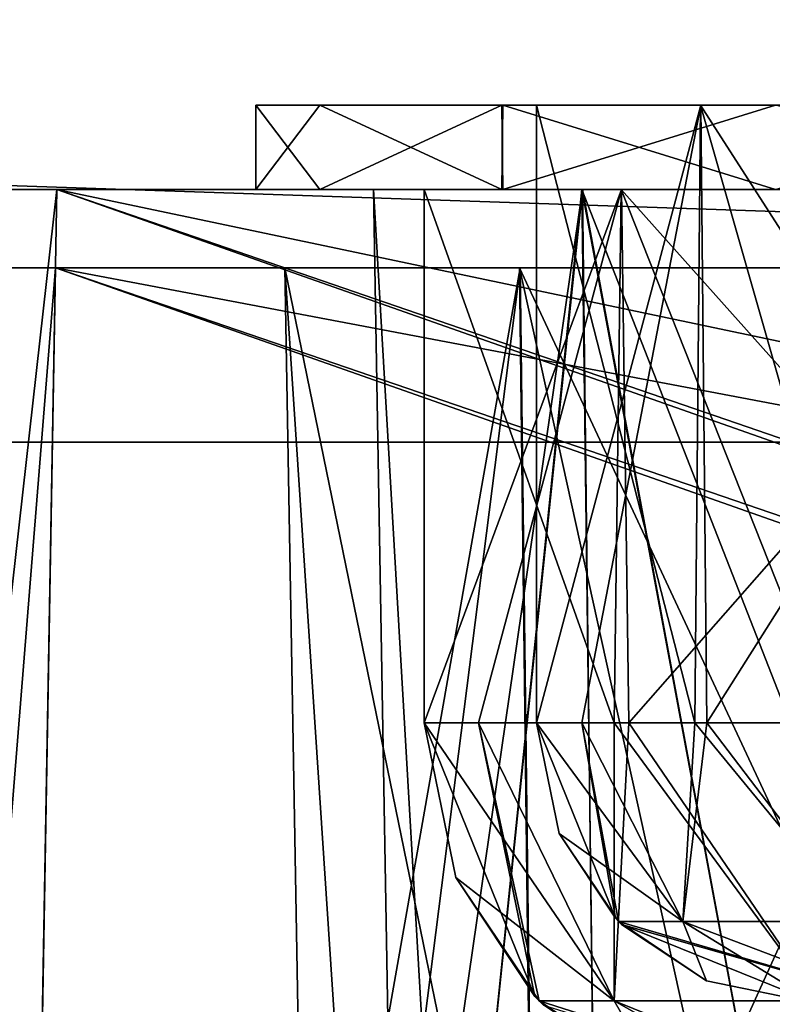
# Model space of a CAD drawing. Header units: millimetres. Extents: x -269 to 269, y -42 to 416.
# Tile 316 of 355: x 102 to 115, y 335 to 353. Entities that reach past the tile are written whole.
import ezdxf

# ---------------------------------------------------------------- set-up
doc = ezdxf.new("R2010")
doc.units = ezdxf.units.MM
doc.header["$LTSCALE"] = 65.185185
for name, color, linetype in [('2795', 7, 'CONTINUOUS'), ('2796', 7, 'CONTINUOUS'), ('2799', 7, 'CONTINUOUS'), ('2811', 7, 'CONTINUOUS'), ('2882', 7, 'CONTINUOUS'), ('2885', 7, 'CONTINUOUS'), ('2886', 7, 'CONTINUOUS'), ('2899', 7, 'CONTINUOUS'), ('2901', 7, 'CONTINUOUS'), ('2905', 7, 'CONTINUOUS'), ('2906', 7, 'CONTINUOUS'), ('2908', 7, 'CONTINUOUS'), ('2909', 7, 'CONTINUOUS'), ('2916', 7, 'CONTINUOUS'), ('2919', 7, 'CONTINUOUS'), ('2920', 7, 'CONTINUOUS'), ('3048', 7, 'CONTINUOUS'), ('3050', 7, 'CONTINUOUS'), ('3054', 7, 'CONTINUOUS'), ('3055', 7, 'CONTINUOUS'), ('3060', 7, 'CONTINUOUS'), ('3061', 7, 'CONTINUOUS'), ('3062', 7, 'CONTINUOUS'), ('3063', 7, 'CONTINUOUS'), ('3073', 7, 'CONTINUOUS'), ('3074', 7, 'CONTINUOUS'), ('3077', 7, 'CONTINUOUS'), ('3080', 7, 'CONTINUOUS'), ('3081', 7, 'CONTINUOUS'), ('3082', 7, 'CONTINUOUS'), ('3090', 7, 'CONTINUOUS'), ('3091', 7, 'CONTINUOUS'), ('3092', 7, 'CONTINUOUS'), ('3181', 7, 'CONTINUOUS'), ('3182', 7, 'CONTINUOUS'), ('3185', 7, 'CONTINUOUS'), ('3858', 7, 'CONTINUOUS'), ('3859', 7, 'CONTINUOUS'), ('3862', 7, 'CONTINUOUS'), ('3874', 7, 'CONTINUOUS'), ('3945', 7, 'CONTINUOUS'), ('3948', 7, 'CONTINUOUS'), ('3949', 7, 'CONTINUOUS'), ('3962', 7, 'CONTINUOUS'), ('3964', 7, 'CONTINUOUS'), ('3968', 7, 'CONTINUOUS'), ('3969', 7, 'CONTINUOUS'), ('3971', 7, 'CONTINUOUS'), ('3972', 7, 'CONTINUOUS'), ('3979', 7, 'CONTINUOUS'), ('3982', 7, 'CONTINUOUS'), ('3983', 7, 'CONTINUOUS'), ('4111', 7, 'CONTINUOUS'), ('4113', 7, 'CONTINUOUS'), ('4117', 7, 'CONTINUOUS'), ('4118', 7, 'CONTINUOUS'), ('4123', 7, 'CONTINUOUS'), ('4124', 7, 'CONTINUOUS'), ('4125', 7, 'CONTINUOUS'), ('4126', 7, 'CONTINUOUS'), ('4137', 7, 'CONTINUOUS'), ('4138', 7, 'CONTINUOUS'), ('4141', 7, 'CONTINUOUS'), ('4144', 7, 'CONTINUOUS'), ('4145', 7, 'CONTINUOUS'), ('4146', 7, 'CONTINUOUS'), ('4153', 7, 'CONTINUOUS'), ('4154', 7, 'CONTINUOUS'), ('4155', 7, 'CONTINUOUS')]:
    doc.layers.add(name, color=color, linetype=linetype)

msp = doc.modelspace()

# ---------------------------------------------------------------- linework, layer by layer
at = {"layer": '2795', "linetype": 'Continuous'}
for points in [[(99.979, 350, -171.021), (98.954, 350, -168.547), (155.599, 350, -172.046), (99.979, 350, -171.021)], [(155.599, 350, -172.046), (98.954, 350, -168.547), (155.599, 350, -165.102), (155.599, 350, -172.046)], [(155.599, 350, -165.102), (98.954, 350, -168.547), (120.816, 350, -162.905), (155.599, 350, -165.102)], [(98.954, 350, -168.547), (98.954, 350, -8.953), (108.095, 350, -150.184), (98.954, 350, -168.547)], [(98.954, 350, -168.547), (108.095, 350, -150.184), (111.812, 350, -159.177), (98.954, 350, -168.547)], [(120.816, 350, -162.905), (98.954, 350, -168.547), (111.812, 350, -159.177), (120.816, 350, -162.905)], [(99.979, 350, -6.479), (155.599, 350, -12.398), (98.954, 350, -8.953), (99.979, 350, -6.479)], [(98.954, 350, -8.953), (155.599, 350, -12.398), (120.816, 350, -14.595), (98.954, 350, -8.953)], [(108.095, 350, -150.184), (98.954, 350, -8.953), (108.095, 350, -27.316), (108.095, 350, -150.184)], [(108.095, 350, -27.316), (98.954, 350, -8.953), (111.823, 350, -18.312), (108.095, 350, -27.316)], [(111.823, 350, -18.312), (98.954, 350, -8.953), (120.816, 350, -14.595), (111.823, 350, -18.312)], [(102.453, 350, -172.046), (99.979, 350, -171.021), (155.599, 350, -172.046), (102.453, 350, -172.046)], [(102.453, 350, -5.454), (155.599, 350, -12.398), (99.979, 350, -6.479), (102.453, 350, -5.454)], [(155.599, 350, -5.454), (155.599, 350, -12.398), (102.453, 350, -5.454), (155.599, 350, -5.454)]]:
    msp.add_3dface(points, dxfattribs=at)
at = {"layer": '2796', "linetype": 'Continuous'}
for points in [[(108.095, 350, -150.184), (108.095, 350, -27.316), (108.496, 327, -150.184), (108.095, 350, -150.184)], [(108.095, 350, -27.316), (108.496, 327, -27.316), (108.496, 327, -150.184), (108.095, 350, -27.316)]]:
    msp.add_3dface(points, dxfattribs=at)
at = {"layer": '2799', "linetype": 'Continuous'}
for points in [[(111.812, 350, -159.177), (108.095, 350, -150.184), (109.434, 327, -154.904), (111.812, 350, -159.177)], [(108.095, 350, -150.184), (108.496, 327, -150.184), (109.434, 327, -154.904), (108.095, 350, -150.184)], [(111.812, 350, -159.177), (109.434, 327, -154.904), (112.106, 327, -158.903), (111.812, 350, -159.177)], [(120.816, 350, -162.905), (111.812, 350, -159.177), (120.816, 327, -162.504), (120.816, 350, -162.905)], [(111.812, 350, -159.177), (112.106, 327, -158.903), (116.1, 327, -161.568), (111.812, 350, -159.177)], [(111.812, 350, -159.177), (116.1, 327, -161.568), (120.816, 327, -162.504), (111.812, 350, -159.177)]]:
    msp.add_3dface(points, dxfattribs=at)
at = {"layer": '2811', "linetype": 'Continuous'}
for points in [[(108.095, 350, -27.316), (111.823, 350, -18.312), (108.496, 327, -27.316), (108.095, 350, -27.316)], [(108.496, 327, -27.316), (111.823, 350, -18.312), (109.432, 327, -22.6), (108.496, 327, -27.316)], [(111.823, 350, -18.312), (112.097, 327, -18.606), (109.432, 327, -22.6), (111.823, 350, -18.312)], [(111.823, 350, -18.312), (120.816, 350, -14.595), (116.096, 327, -15.934), (111.823, 350, -18.312)], [(111.823, 350, -18.312), (116.096, 327, -15.934), (112.097, 327, -18.606), (111.823, 350, -18.312)]]:
    msp.add_3dface(points, dxfattribs=at)
at = {"layer": '2882', "linetype": 'Continuous'}
for points in [[(99.979, 350, -171.021), (102.453, 350, -172.046), (99.525, 324, -171.475), (99.979, 350, -171.021)], [(102.453, 350, -172.046), (101.999, 324, -172.5), (99.525, 324, -171.475), (102.453, 350, -172.046)]]:
    msp.add_3dface(points, dxfattribs=at)
at = {"layer": '2885', "linetype": 'Continuous'}
for points in [[(99.979, 350, -6.479), (99.525, 324, -6.025), (101.999, 324, -5), (99.979, 350, -6.479)], [(102.453, 350, -5.454), (99.979, 350, -6.479), (101.999, 324, -5), (102.453, 350, -5.454)]]:
    msp.add_3dface(points, dxfattribs=at)
at = {"layer": '2886', "linetype": 'Continuous'}
for points in [[(102.453, 350, -5.454), (101.999, 324, -5), (167.792, 327, -5.052), (102.453, 350, -5.454)], [(155.599, 350, -5.454), (102.453, 350, -5.454), (155.794, 338.791, -5.258), (155.599, 350, -5.454)], [(155.794, 338.791, -5.258), (102.453, 350, -5.454), (159.385, 330.437, -5.112), (155.794, 338.791, -5.258)], [(159.385, 330.437, -5.112), (102.453, 350, -5.454), (167.792, 327, -5.052), (159.385, 330.437, -5.112)]]:
    msp.add_3dface(points, dxfattribs=at)
at = {"layer": '2899', "linetype": 'Continuous'}
for points in [[(102.453, 350, -172.046), (155.599, 350, -172.046), (101.999, 324, -172.5), (102.453, 350, -172.046)], [(101.999, 324, -172.5), (155.599, 350, -172.046), (155.794, 338.791, -172.242), (101.999, 324, -172.5)], [(101.999, 324, -172.5), (155.794, 338.791, -172.242), (159.377, 330.446, -172.387), (101.999, 324, -172.5)]]:
    msp.add_3dface(points, dxfattribs=at)
at = {"layer": '2901', "linetype": 'Continuous'}
for points in [[(154.394, 338.766, -6.558), (102, 324, -6.3), (154.223, 348.6, -6.73), (154.394, 338.766, -6.558)], [(154.223, 348.6, -6.73), (102, 324, -6.3), (102.429, 348.6, -6.73), (154.223, 348.6, -6.73)], [(158.402, 329.441, -6.395), (102, 324, -6.3), (154.394, 338.766, -6.558), (158.402, 329.441, -6.395)]]:
    msp.add_3dface(points, dxfattribs=at)
at = {"layer": '2905', "linetype": 'Continuous'}
for points in [[(102.429, 348.6, -170.77), (102, 324, -171.2), (167.792, 325.6, -171.172), (102.429, 348.6, -170.77)], [(154.223, 348.6, -170.77), (102.429, 348.6, -170.77), (154.394, 338.766, -170.942), (154.223, 348.6, -170.77)], [(154.394, 338.766, -170.942), (102.429, 348.6, -170.77), (158.395, 329.447, -171.105), (154.394, 338.766, -170.942)], [(158.395, 329.447, -171.105), (102.429, 348.6, -170.77), (167.792, 325.6, -171.172), (158.395, 329.447, -171.105)]]:
    msp.add_3dface(points, dxfattribs=at)
at = {"layer": '2906', "linetype": 'Continuous'}
for points in [[(100.444, 324, -170.556), (102, 324, -171.2), (100.874, 348.6, -170.126), (100.444, 324, -170.556)], [(102, 324, -171.2), (102.429, 348.6, -170.77), (100.874, 348.6, -170.126), (102, 324, -171.2)]]:
    msp.add_3dface(points, dxfattribs=at)
at = {"layer": '2908', "linetype": 'Continuous'}
for points in [[(102, 324, -6.3), (100.444, 324, -6.944), (102.429, 348.6, -6.73), (102, 324, -6.3)], [(102.429, 348.6, -6.73), (100.444, 324, -6.944), (100.874, 348.6, -7.374), (102.429, 348.6, -6.73)]]:
    msp.add_3dface(points, dxfattribs=at)
at = {"layer": '2909', "linetype": 'Continuous'}
for points in [[(100.23, 348.6, -8.929), (154.223, 348.6, -6.73), (100.874, 348.6, -7.374), (100.23, 348.6, -8.929)], [(154.223, 348.6, -6.73), (100.23, 348.6, -8.929), (137.75, 348.6, -10.831), (154.223, 348.6, -6.73)], [(100.23, 348.6, -168.571), (100.874, 348.6, -170.126), (139.25, 348.6, -166.669), (100.23, 348.6, -168.571)], [(100.23, 348.6, -8.929), (100.23, 348.6, -168.571), (106.519, 348.6, -27.316), (100.23, 348.6, -8.929)], [(137.75, 348.6, -164.481), (100.23, 348.6, -168.571), (137.75, 348.6, -166.669), (137.75, 348.6, -164.481)], [(100.23, 348.6, -168.571), (137.75, 348.6, -164.481), (120.816, 348.6, -164.481), (100.23, 348.6, -168.571)], [(137.75, 348.6, -166.669), (100.23, 348.6, -168.571), (139.25, 348.6, -166.669), (137.75, 348.6, -166.669)], [(106.519, 348.6, -27.316), (100.23, 348.6, -168.571), (106.519, 348.6, -150.184), (106.519, 348.6, -27.316)], [(106.519, 348.6, -150.184), (100.23, 348.6, -168.571), (110.711, 348.6, -160.303), (106.519, 348.6, -150.184)], [(110.711, 348.6, -160.303), (100.23, 348.6, -168.571), (120.816, 348.6, -164.481), (110.711, 348.6, -160.303)], [(137.75, 348.6, -10.831), (100.23, 348.6, -8.929), (120.816, 348.6, -13.019), (137.75, 348.6, -10.831)], [(120.816, 348.6, -13.019), (100.23, 348.6, -8.929), (110.697, 348.6, -17.211), (120.816, 348.6, -13.019)], [(110.697, 348.6, -17.211), (100.23, 348.6, -8.929), (106.519, 348.6, -27.316), (110.697, 348.6, -17.211)], [(154.223, 348.6, -6.73), (102.429, 348.6, -6.73), (100.874, 348.6, -7.374), (154.223, 348.6, -6.73)], [(100.874, 348.6, -170.126), (102.429, 348.6, -170.77), (139.25, 348.6, -166.669), (100.874, 348.6, -170.126)], [(102.429, 348.6, -170.77), (154.223, 348.6, -170.77), (139.25, 348.6, -166.669), (102.429, 348.6, -170.77)]]:
    msp.add_3dface(points, dxfattribs=at)
at = {"layer": '2916', "linetype": 'Continuous'}
for points in [[(106.519, 348.6, -150.184), (110.711, 348.6, -160.303), (106.897, 326.958, -150.185), (106.519, 348.6, -150.184)], [(106.897, 326.958, -150.185), (110.711, 348.6, -160.303), (107.96, 326.941, -155.524), (106.897, 326.958, -150.185)], [(107.96, 326.941, -155.524), (110.711, 348.6, -160.303), (110.98, 326.935, -160.038), (107.96, 326.941, -155.524)], [(110.711, 348.6, -160.303), (120.816, 348.6, -164.481), (110.98, 326.935, -160.038), (110.711, 348.6, -160.303)], [(110.98, 326.935, -160.038), (120.816, 348.6, -164.481), (115.506, 326.941, -163.053), (110.98, 326.935, -160.038)]]:
    msp.add_3dface(points, dxfattribs=at)
at = {"layer": '2919', "linetype": 'Continuous'}
for points in [[(106.519, 348.6, -27.316), (106.519, 348.6, -150.184), (106.897, 326.958, -27.315), (106.519, 348.6, -27.316)], [(106.519, 348.6, -150.184), (106.897, 326.958, -150.185), (106.897, 326.958, -27.315), (106.519, 348.6, -150.184)]]:
    msp.add_3dface(points, dxfattribs=at)
at = {"layer": '2920', "linetype": 'Continuous'}
for points in [[(110.697, 348.6, -17.211), (106.519, 348.6, -27.316), (110.962, 326.935, -17.48), (110.697, 348.6, -17.211)], [(106.519, 348.6, -27.316), (106.897, 326.958, -27.315), (107.947, 326.941, -22.006), (106.519, 348.6, -27.316)], [(110.962, 326.935, -17.48), (106.519, 348.6, -27.316), (107.947, 326.941, -22.006), (110.962, 326.935, -17.48)], [(120.816, 348.6, -13.019), (110.697, 348.6, -17.211), (120.815, 326.958, -13.397), (120.816, 348.6, -13.019)], [(120.815, 326.958, -13.397), (110.697, 348.6, -17.211), (115.476, 326.941, -14.46), (120.815, 326.958, -13.397)], [(115.476, 326.941, -14.46), (110.697, 348.6, -17.211), (110.962, 326.935, -17.48), (115.476, 326.941, -14.46)]]:
    msp.add_3dface(points, dxfattribs=at)
at = {"layer": '3048', "linetype": 'Continuous'}
for points in [[(106, 351.5, -27.5), (110.386, 351.5, -16.901), (111, 351.5, -27.5), (106, 351.5, -27.5)], [(106, 351.5, -150), (106, 351.5, -27.5), (111, 351.5, -150), (106, 351.5, -150)], [(111, 351.5, -150), (106, 351.5, -27.5), (111, 351.5, -27.5), (111, 351.5, -150)], [(107.141, 351.5, -155.739), (106, 351.5, -150), (113.926, 351.5, -157.068), (107.141, 351.5, -155.739)], [(106, 351.5, -150), (111, 351.5, -150), (113.926, 351.5, -157.068), (106, 351.5, -150)], [(110.401, 351.5, -160.614), (107.141, 351.5, -155.739), (121, 351.5, -160), (110.401, 351.5, -160.614)], [(121, 351.5, -160), (107.141, 351.5, -155.739), (113.926, 351.5, -157.068), (121, 351.5, -160)], [(115.261, 351.5, -13.641), (225.599, 351.5, -16.886), (110.386, 351.5, -16.901), (115.261, 351.5, -13.641)], [(110.386, 351.5, -16.901), (225.599, 351.5, -16.886), (215, 351.5, -17.5), (110.386, 351.5, -16.901)], [(111, 351.5, -27.5), (110.386, 351.5, -16.901), (113.932, 351.5, -20.426), (111, 351.5, -27.5)], [(113.932, 351.5, -20.426), (110.386, 351.5, -16.901), (121, 351.5, -17.5), (113.932, 351.5, -20.426)], [(121, 351.5, -17.5), (110.386, 351.5, -16.901), (215, 351.5, -17.5), (121, 351.5, -17.5)], [(121, 351.5, -165), (110.401, 351.5, -160.614), (215, 351.5, -165), (121, 351.5, -165)], [(215, 351.5, -165), (110.401, 351.5, -160.614), (220.739, 351.5, -163.859), (215, 351.5, -165)], [(220.739, 351.5, -163.859), (110.401, 351.5, -160.614), (225.614, 351.5, -160.599), (220.739, 351.5, -163.859)], [(225.614, 351.5, -160.599), (110.401, 351.5, -160.614), (121, 351.5, -160), (225.614, 351.5, -160.599)]]:
    msp.add_3dface(points, dxfattribs=at)
at = {"layer": '3050', "linetype": 'Continuous'}
for points in [[(107.141, 350, -21.761), (106, 350, -27.5), (112.51, 350, -19.019), (107.141, 350, -21.761)], [(106, 350, -27.5), (106, 350, -150), (109, 350, -27.5), (106, 350, -27.5)], [(112.51, 350, -19.019), (106, 350, -27.5), (109, 350, -27.5), (112.51, 350, -19.019)], [(106, 350, -150), (110.386, 350, -160.599), (109, 350, -150), (106, 350, -150)], [(109, 350, -27.5), (106, 350, -150), (109, 350, -150), (109, 350, -27.5)], [(110.401, 350, -16.886), (107.141, 350, -21.761), (112.51, 350, -19.019), (110.401, 350, -16.886)], [(109, 350, -150), (110.386, 350, -160.599), (112.519, 350, -158.49), (109, 350, -150)], [(110.386, 350, -160.599), (115.261, 350, -163.859), (121, 350, -162), (110.386, 350, -160.599)], [(112.519, 350, -158.49), (110.386, 350, -160.599), (121, 350, -162), (112.519, 350, -158.49)], [(121, 350, -12.5), (110.401, 350, -16.886), (121, 350, -15.5), (121, 350, -12.5)], [(121, 350, -15.5), (110.401, 350, -16.886), (112.51, 350, -19.019), (121, 350, -15.5)]]:
    msp.add_3dface(points, dxfattribs=at)
at = {"layer": '3054', "linetype": 'Continuous'}
for points in [[(109, 340.5, -150), (110.975, 335.626, -150), (109, 340.5, -27.5), (109, 340.5, -150)], [(109, 340.5, -27.5), (110.975, 335.626, -150), (109.566, 337.744, -27.5), (109, 340.5, -27.5)], [(110.975, 335.626, -150), (111.049, 335.552, -150), (109.566, 337.744, -27.5), (110.975, 335.626, -150)], [(109.566, 337.744, -27.5), (111.049, 335.552, -150), (111.052, 335.549, -27.5), (109.566, 337.744, -27.5)], [(111.049, 335.552, -150), (113.244, 334.066, -150), (111.052, 335.549, -27.5), (111.049, 335.552, -150)], [(111.052, 335.549, -27.5), (113.244, 334.066, -150), (111.126, 335.475, -27.5), (111.052, 335.549, -27.5)]]:
    msp.add_3dface(points, dxfattribs=at)
at = {"layer": '3055', "linetype": 'Continuous'}
for points in [[(110.975, 335.626, -150), (109, 340.5, -150), (109.969, 340.5, -154.724), (110.975, 335.626, -150)], [(111.049, 335.552, -150), (110.975, 335.626, -150), (109.969, 340.5, -154.724), (111.049, 335.552, -150)], [(112.383, 335.55, -154.975), (111.049, 335.552, -150), (109.969, 340.5, -154.724), (112.383, 335.55, -154.975)], [(112.645, 340.5, -158.614), (112.383, 335.55, -154.975), (109.969, 340.5, -154.724), (112.645, 340.5, -158.614)], [(116.025, 335.55, -158.617), (112.383, 335.55, -154.975), (112.645, 340.5, -158.614), (116.025, 335.55, -158.617)], [(121, 340.5, -162), (116.025, 335.55, -158.617), (112.645, 340.5, -158.614), (121, 340.5, -162)], [(113.244, 334.066, -150), (111.049, 335.552, -150), (112.383, 335.55, -154.975), (113.244, 334.066, -150)], [(117.464, 333.5, -153.535), (116, 333.5, -150), (112.383, 335.55, -154.975), (117.464, 333.5, -153.535)], [(116.025, 335.55, -158.617), (117.464, 333.5, -153.535), (112.383, 335.55, -154.975), (116.025, 335.55, -158.617)], [(116, 333.5, -150), (113.244, 334.066, -150), (112.383, 335.55, -154.975), (116, 333.5, -150)]]:
    msp.add_3dface(points, dxfattribs=at)
at = {"layer": '3060', "linetype": 'Continuous'}
for points in [[(109, 350, -150), (112.519, 350, -158.49), (109, 340.5, -150), (109, 350, -150)], [(109, 340.5, -150), (112.519, 350, -158.49), (109.969, 340.5, -154.724), (109, 340.5, -150)], [(112.519, 350, -158.49), (112.645, 340.5, -158.614), (109.969, 340.5, -154.724), (112.519, 350, -158.49)], [(112.519, 350, -158.49), (121, 350, -162), (112.645, 340.5, -158.614), (112.519, 350, -158.49)], [(121, 350, -162), (121, 340.5, -162), (112.645, 340.5, -158.614), (121, 350, -162)]]:
    msp.add_3dface(points, dxfattribs=at)
at = {"layer": '3061', "linetype": 'Continuous'}
for points in [[(109, 350, -27.5), (109, 350, -150), (109, 340.5, -27.5), (109, 350, -27.5)], [(109, 350, -150), (109, 340.5, -150), (109, 340.5, -27.5), (109, 350, -150)]]:
    msp.add_3dface(points, dxfattribs=at)
at = {"layer": '3062', "linetype": 'Continuous'}
for points in [[(112.51, 350, -19.019), (109, 350, -27.5), (112.386, 340.5, -19.145), (112.51, 350, -19.019)], [(109, 350, -27.5), (109, 340.5, -27.5), (112.386, 340.5, -19.145), (109, 350, -27.5)], [(116.276, 340.5, -16.469), (112.51, 350, -19.019), (112.386, 340.5, -19.145), (116.276, 340.5, -16.469)], [(121, 350, -15.5), (112.51, 350, -19.019), (121, 340.5, -15.5), (121, 350, -15.5)], [(121, 340.5, -15.5), (112.51, 350, -19.019), (116.276, 340.5, -16.469), (121, 340.5, -15.5)]]:
    msp.add_3dface(points, dxfattribs=at)
at = {"layer": '3063', "linetype": 'Continuous'}
for points in [[(109, 340.5, -27.5), (109.566, 337.744, -27.5), (112.383, 335.55, -22.525), (109, 340.5, -27.5)], [(112.386, 340.5, -19.145), (109, 340.5, -27.5), (112.383, 335.55, -22.525), (112.386, 340.5, -19.145)], [(112.386, 340.5, -19.145), (112.383, 335.55, -22.525), (116.025, 335.55, -18.883), (112.386, 340.5, -19.145)], [(116.276, 340.5, -16.469), (112.386, 340.5, -19.145), (116.025, 335.55, -18.883), (116.276, 340.5, -16.469)], [(109.566, 337.744, -27.5), (111.052, 335.549, -27.5), (112.383, 335.55, -22.525), (109.566, 337.744, -27.5)], [(111.052, 335.549, -27.5), (117.465, 333.5, -23.964), (112.383, 335.55, -22.525), (111.052, 335.549, -27.5)], [(117.465, 333.5, -23.964), (111.052, 335.549, -27.5), (111.126, 335.475, -27.5), (117.465, 333.5, -23.964)], [(112.383, 335.55, -22.525), (117.465, 333.5, -23.964), (116.025, 335.55, -18.883), (112.383, 335.55, -22.525)]]:
    msp.add_3dface(points, dxfattribs=at)
at = {"layer": '3073', "linetype": 'Continuous'}
for points in [[(106, 351.5, -27.5), (106, 351.5, -150), (106, 350, -27.5), (106, 351.5, -27.5)], [(106, 350, -27.5), (106, 351.5, -150), (106, 350, -150), (106, 350, -27.5)]]:
    msp.add_3dface(points, dxfattribs=at)
at = {"layer": '3074', "linetype": 'Continuous'}
for points in [[(110.386, 351.5, -16.901), (106, 351.5, -27.5), (107.141, 350, -21.761), (110.386, 351.5, -16.901)], [(106, 351.5, -27.5), (106, 350, -27.5), (107.141, 350, -21.761), (106, 351.5, -27.5)], [(110.386, 351.5, -16.901), (107.141, 350, -21.761), (110.401, 350, -16.886), (110.386, 351.5, -16.901)], [(115.261, 351.5, -13.641), (110.386, 351.5, -16.901), (110.401, 350, -16.886), (115.261, 351.5, -13.641)], [(115.261, 351.5, -13.641), (110.401, 350, -16.886), (121, 350, -12.5), (115.261, 351.5, -13.641)]]:
    msp.add_3dface(points, dxfattribs=at)
at = {"layer": '3077', "linetype": 'Continuous'}
for points in [[(106, 351.5, -150), (107.141, 351.5, -155.739), (106, 350, -150), (106, 351.5, -150)], [(107.141, 351.5, -155.739), (110.386, 350, -160.599), (106, 350, -150), (107.141, 351.5, -155.739)], [(107.141, 351.5, -155.739), (110.401, 351.5, -160.614), (110.386, 350, -160.599), (107.141, 351.5, -155.739)], [(110.401, 351.5, -160.614), (115.261, 350, -163.859), (110.386, 350, -160.599), (110.401, 351.5, -160.614)], [(110.401, 351.5, -160.614), (121, 351.5, -165), (115.261, 350, -163.859), (110.401, 351.5, -160.614)]]:
    msp.add_3dface(points, dxfattribs=at)
at = {"layer": '3080', "linetype": 'Continuous'}
for points in [[(111, 351.5, -150), (111, 351.5, -27.5), (111, 340.5, -150), (111, 351.5, -150)], [(111, 340.5, -150), (111, 351.5, -27.5), (111, 340.5, -27.5), (111, 340.5, -150)]]:
    msp.add_3dface(points, dxfattribs=at)
at = {"layer": '3081', "linetype": 'Continuous'}
for points in [[(113.926, 351.5, -157.068), (111, 351.5, -150), (113.822, 340.5, -156.963), (113.926, 351.5, -157.068)], [(111, 351.5, -150), (111, 340.5, -150), (113.822, 340.5, -156.963), (111, 351.5, -150)], [(117.064, 340.5, -159.193), (113.926, 351.5, -157.068), (113.822, 340.5, -156.963), (117.064, 340.5, -159.193)], [(121, 351.5, -160), (113.926, 351.5, -157.068), (121, 340.5, -160), (121, 351.5, -160)], [(121, 340.5, -160), (113.926, 351.5, -157.068), (117.064, 340.5, -159.193), (121, 340.5, -160)]]:
    msp.add_3dface(points, dxfattribs=at)
at = {"layer": '3082', "linetype": 'Continuous'}
for points in [[(113.822, 340.5, -156.963), (111, 340.5, -150), (113.608, 336.964, -154.268), (113.822, 340.5, -156.963)], [(113.608, 336.964, -154.268), (111, 340.5, -150), (111.404, 338.531, -150), (113.608, 336.964, -154.268)], [(113.822, 340.5, -156.963), (113.608, 336.964, -154.268), (116.732, 336.964, -157.392), (113.822, 340.5, -156.963)], [(117.064, 340.5, -159.193), (113.822, 340.5, -156.963), (116.732, 336.964, -157.392), (117.064, 340.5, -159.193)], [(112.465, 336.964, -150), (113.608, 336.964, -154.268), (111.404, 338.531, -150), (112.465, 336.964, -150)], [(112.465, 336.964, -150), (112.519, 336.911, -150), (117.465, 335.5, -153.536), (112.465, 336.964, -150)], [(113.608, 336.964, -154.268), (112.465, 336.964, -150), (117.465, 335.5, -153.536), (113.608, 336.964, -154.268)], [(112.519, 336.911, -150), (116, 335.5, -150), (117.465, 335.5, -153.536), (112.519, 336.911, -150)], [(116.732, 336.964, -157.392), (113.608, 336.964, -154.268), (117.465, 335.5, -153.536), (116.732, 336.964, -157.392)]]:
    msp.add_3dface(points, dxfattribs=at)
at = {"layer": '3090', "linetype": 'Continuous'}
for points in [[(111, 351.5, -27.5), (113.932, 351.5, -20.426), (111, 340.5, -27.5), (111, 351.5, -27.5)], [(111, 340.5, -27.5), (113.932, 351.5, -20.426), (111.807, 340.5, -23.564), (111, 340.5, -27.5)], [(111.807, 340.5, -23.564), (113.932, 351.5, -20.426), (114.037, 340.5, -20.322), (111.807, 340.5, -23.564)], [(113.932, 351.5, -20.426), (121, 351.5, -17.5), (114.037, 340.5, -20.322), (113.932, 351.5, -20.426)], [(121, 351.5, -17.5), (121, 340.5, -17.5), (114.037, 340.5, -20.322), (121, 351.5, -17.5)]]:
    msp.add_3dface(points, dxfattribs=at)
at = {"layer": '3091', "linetype": 'Continuous'}
for points in [[(111, 340.5, -27.5), (111.807, 340.5, -23.564), (112.411, 337.019, -27.5), (111, 340.5, -27.5)], [(111.807, 340.5, -23.564), (114.037, 340.5, -20.322), (113.608, 336.964, -23.232), (111.807, 340.5, -23.564)], [(111.807, 340.5, -23.564), (113.608, 336.964, -23.232), (112.464, 336.965, -27.5), (111.807, 340.5, -23.564)], [(111.807, 340.5, -23.564), (112.464, 336.965, -27.5), (112.411, 337.019, -27.5), (111.807, 340.5, -23.564)], [(114.037, 340.5, -20.322), (116.732, 336.964, -20.108), (113.608, 336.964, -23.232), (114.037, 340.5, -20.322)], [(114.037, 340.5, -20.322), (121, 340.5, -17.5), (116.732, 336.964, -20.108), (114.037, 340.5, -20.322)], [(112.464, 336.965, -27.5), (113.608, 336.964, -23.232), (114.031, 335.904, -27.5), (112.464, 336.965, -27.5)], [(117.464, 335.5, -23.965), (116, 335.5, -27.5), (113.608, 336.964, -23.232), (117.464, 335.5, -23.965)], [(116.732, 336.964, -20.108), (117.464, 335.5, -23.965), (113.608, 336.964, -23.232), (116.732, 336.964, -20.108)], [(113.608, 336.964, -23.232), (116, 335.5, -27.5), (114.031, 335.904, -27.5), (113.608, 336.964, -23.232)]]:
    msp.add_3dface(points, dxfattribs=at)
at = {"layer": '3092', "linetype": 'Continuous'}
for points in [[(111, 340.5, -150), (111, 340.5, -27.5), (112.411, 337.019, -27.5), (111, 340.5, -150)], [(111.404, 338.531, -150), (111, 340.5, -150), (112.411, 337.019, -27.5), (111.404, 338.531, -150)], [(112.465, 336.964, -150), (111.404, 338.531, -150), (112.464, 336.965, -27.5), (112.465, 336.964, -150)], [(112.464, 336.965, -27.5), (111.404, 338.531, -150), (112.411, 337.019, -27.5), (112.464, 336.965, -27.5)], [(112.465, 336.964, -150), (112.464, 336.965, -27.5), (114.031, 335.904, -27.5), (112.465, 336.964, -150)], [(112.519, 336.911, -150), (112.465, 336.964, -150), (114.031, 335.904, -27.5), (112.519, 336.911, -150)], [(116, 335.5, -150), (112.519, 336.911, -150), (116, 335.5, -27.5), (116, 335.5, -150)], [(116, 335.5, -27.5), (112.519, 336.911, -150), (114.031, 335.904, -27.5), (116, 335.5, -27.5)]]:
    msp.add_3dface(points, dxfattribs=at)
at = {"layer": '3181', "linetype": 'Continuous'}
for points in [[(-236.554, 345.5, -364.041), (75, 367, -363.29), (226.806, 375.5, -362.994), (-236.554, 345.5, -364.041)], [(236.554, 345.5, -364.041), (-236.554, 345.5, -364.041), (226.806, 375.5, -362.994), (236.554, 345.5, -364.041)]]:
    msp.add_3dface(points, dxfattribs=at)
at = {"layer": '3182', "linetype": 'Continuous'}
for points in [[(-236.554, 345.5, -364.041), (236.554, 345.5, -364.041), (-236.554, 345.5, -361.541), (-236.554, 345.5, -364.041)], [(236.554, 345.5, -364.041), (236.554, 345.5, -361.541), (-236.554, 345.5, -361.541), (236.554, 345.5, -364.041)]]:
    msp.add_3dface(points, dxfattribs=at)
at = {"layer": '3185', "linetype": 'Continuous'}
for points in [[(236.554, 345.5, -361.541), (-221.557, 361, -361), (-236.554, 345.5, -361.541), (236.554, 345.5, -361.541)], [(221.557, 361, -361), (-221.557, 361, -361), (236.554, 345.5, -361.541), (221.557, 361, -361)]]:
    msp.add_3dface(points, dxfattribs=at)
at = {"layer": '3858', "linetype": 'Continuous'}
for points in [[(99.979, 350, -340.521), (98.954, 350, -338.047), (155.599, 350, -341.546), (99.979, 350, -340.521)], [(155.599, 350, -341.546), (98.954, 350, -338.047), (155.599, 350, -334.602), (155.599, 350, -341.546)], [(155.599, 350, -334.602), (98.954, 350, -338.047), (120.816, 350, -332.405), (155.599, 350, -334.602)], [(98.954, 350, -338.047), (98.954, 350, -178.453), (108.095, 350, -319.684), (98.954, 350, -338.047)], [(98.954, 350, -338.047), (108.095, 350, -319.684), (111.812, 350, -328.677), (98.954, 350, -338.047)], [(120.816, 350, -332.405), (98.954, 350, -338.047), (111.812, 350, -328.677), (120.816, 350, -332.405)], [(99.979, 350, -175.979), (155.599, 350, -181.898), (98.954, 350, -178.453), (99.979, 350, -175.979)], [(98.954, 350, -178.453), (155.599, 350, -181.898), (120.816, 350, -184.095), (98.954, 350, -178.453)], [(108.095, 350, -319.684), (98.954, 350, -178.453), (108.095, 350, -196.816), (108.095, 350, -319.684)], [(108.095, 350, -196.816), (98.954, 350, -178.453), (111.823, 350, -187.812), (108.095, 350, -196.816)], [(111.823, 350, -187.812), (98.954, 350, -178.453), (120.816, 350, -184.095), (111.823, 350, -187.812)], [(102.453, 350, -341.546), (99.979, 350, -340.521), (155.599, 350, -341.546), (102.453, 350, -341.546)], [(102.453, 350, -174.954), (155.599, 350, -181.898), (99.979, 350, -175.979), (102.453, 350, -174.954)], [(155.599, 350, -174.954), (155.599, 350, -181.898), (102.453, 350, -174.954), (155.599, 350, -174.954)]]:
    msp.add_3dface(points, dxfattribs=at)
at = {"layer": '3859', "linetype": 'Continuous'}
for points in [[(108.095, 350, -319.684), (108.095, 350, -196.816), (108.496, 327, -319.684), (108.095, 350, -319.684)], [(108.095, 350, -196.816), (108.496, 327, -196.816), (108.496, 327, -319.684), (108.095, 350, -196.816)]]:
    msp.add_3dface(points, dxfattribs=at)
at = {"layer": '3862', "linetype": 'Continuous'}
for points in [[(111.812, 350, -328.677), (108.095, 350, -319.684), (109.434, 327, -324.404), (111.812, 350, -328.677)], [(108.095, 350, -319.684), (108.496, 327, -319.684), (109.434, 327, -324.404), (108.095, 350, -319.684)], [(111.812, 350, -328.677), (109.434, 327, -324.404), (112.106, 327, -328.403), (111.812, 350, -328.677)], [(120.816, 350, -332.405), (111.812, 350, -328.677), (120.816, 327, -332.004), (120.816, 350, -332.405)], [(111.812, 350, -328.677), (112.106, 327, -328.403), (116.1, 327, -331.068), (111.812, 350, -328.677)], [(111.812, 350, -328.677), (116.1, 327, -331.068), (120.816, 327, -332.004), (111.812, 350, -328.677)]]:
    msp.add_3dface(points, dxfattribs=at)
at = {"layer": '3874', "linetype": 'Continuous'}
for points in [[(108.095, 350, -196.816), (111.823, 350, -187.812), (108.496, 327, -196.816), (108.095, 350, -196.816)], [(108.496, 327, -196.816), (111.823, 350, -187.812), (109.432, 327, -192.1), (108.496, 327, -196.816)], [(111.823, 350, -187.812), (112.097, 327, -188.106), (109.432, 327, -192.1), (111.823, 350, -187.812)], [(111.823, 350, -187.812), (120.816, 350, -184.095), (116.096, 327, -185.434), (111.823, 350, -187.812)], [(111.823, 350, -187.812), (116.096, 327, -185.434), (112.097, 327, -188.106), (111.823, 350, -187.812)]]:
    msp.add_3dface(points, dxfattribs=at)
at = {"layer": '3945', "linetype": 'Continuous'}
for points in [[(99.979, 350, -340.521), (102.453, 350, -341.546), (99.525, 324, -340.975), (99.979, 350, -340.521)], [(102.453, 350, -341.546), (101.999, 324, -342), (99.525, 324, -340.975), (102.453, 350, -341.546)]]:
    msp.add_3dface(points, dxfattribs=at)
at = {"layer": '3948', "linetype": 'Continuous'}
for points in [[(99.979, 350, -175.979), (99.525, 324, -175.525), (101.999, 324, -174.5), (99.979, 350, -175.979)], [(102.453, 350, -174.954), (99.979, 350, -175.979), (101.999, 324, -174.5), (102.453, 350, -174.954)]]:
    msp.add_3dface(points, dxfattribs=at)
at = {"layer": '3949', "linetype": 'Continuous'}
for points in [[(102.453, 350, -174.954), (101.999, 324, -174.5), (167.792, 327, -174.552), (102.453, 350, -174.954)], [(155.599, 350, -174.954), (102.453, 350, -174.954), (155.794, 338.791, -174.758), (155.599, 350, -174.954)], [(155.794, 338.791, -174.758), (102.453, 350, -174.954), (159.385, 330.437, -174.612), (155.794, 338.791, -174.758)], [(159.385, 330.437, -174.612), (102.453, 350, -174.954), (167.792, 327, -174.552), (159.385, 330.437, -174.612)]]:
    msp.add_3dface(points, dxfattribs=at)
at = {"layer": '3962', "linetype": 'Continuous'}
for points in [[(102.453, 350, -341.546), (155.599, 350, -341.546), (101.999, 324, -342), (102.453, 350, -341.546)], [(101.999, 324, -342), (155.599, 350, -341.546), (155.794, 338.791, -341.742), (101.999, 324, -342)], [(101.999, 324, -342), (155.794, 338.791, -341.742), (159.377, 330.446, -341.887), (101.999, 324, -342)]]:
    msp.add_3dface(points, dxfattribs=at)
at = {"layer": '3964', "linetype": 'Continuous'}
for points in [[(154.394, 338.766, -176.058), (102, 324, -175.8), (154.223, 348.6, -176.23), (154.394, 338.766, -176.058)], [(154.223, 348.6, -176.23), (102, 324, -175.8), (102.429, 348.6, -176.23), (154.223, 348.6, -176.23)], [(158.402, 329.441, -175.895), (102, 324, -175.8), (154.394, 338.766, -176.058), (158.402, 329.441, -175.895)]]:
    msp.add_3dface(points, dxfattribs=at)
at = {"layer": '3968', "linetype": 'Continuous'}
for points in [[(102.429, 348.6, -340.27), (102, 324, -340.7), (167.792, 325.6, -340.672), (102.429, 348.6, -340.27)], [(154.223, 348.6, -340.27), (102.429, 348.6, -340.27), (154.394, 338.766, -340.442), (154.223, 348.6, -340.27)], [(154.394, 338.766, -340.442), (102.429, 348.6, -340.27), (158.395, 329.447, -340.605), (154.394, 338.766, -340.442)], [(158.395, 329.447, -340.605), (102.429, 348.6, -340.27), (167.792, 325.6, -340.672), (158.395, 329.447, -340.605)]]:
    msp.add_3dface(points, dxfattribs=at)
at = {"layer": '3969', "linetype": 'Continuous'}
for points in [[(100.444, 324, -340.056), (102, 324, -340.7), (100.874, 348.6, -339.626), (100.444, 324, -340.056)], [(102, 324, -340.7), (102.429, 348.6, -340.27), (100.874, 348.6, -339.626), (102, 324, -340.7)]]:
    msp.add_3dface(points, dxfattribs=at)
at = {"layer": '3971', "linetype": 'Continuous'}
for points in [[(102, 324, -175.8), (100.444, 324, -176.444), (102.429, 348.6, -176.23), (102, 324, -175.8)], [(102.429, 348.6, -176.23), (100.444, 324, -176.444), (100.874, 348.6, -176.874), (102.429, 348.6, -176.23)]]:
    msp.add_3dface(points, dxfattribs=at)
at = {"layer": '3972', "linetype": 'Continuous'}
for points in [[(100.23, 348.6, -178.429), (154.223, 348.6, -176.23), (100.874, 348.6, -176.874), (100.23, 348.6, -178.429)], [(154.223, 348.6, -176.23), (100.23, 348.6, -178.429), (137.75, 348.6, -180.331), (154.223, 348.6, -176.23)], [(100.23, 348.6, -338.071), (100.874, 348.6, -339.626), (139.25, 348.6, -336.169), (100.23, 348.6, -338.071)], [(100.23, 348.6, -178.429), (100.23, 348.6, -338.071), (106.519, 348.6, -196.816), (100.23, 348.6, -178.429)], [(137.75, 348.6, -333.981), (100.23, 348.6, -338.071), (137.75, 348.6, -336.169), (137.75, 348.6, -333.981)], [(100.23, 348.6, -338.071), (137.75, 348.6, -333.981), (120.816, 348.6, -333.981), (100.23, 348.6, -338.071)], [(137.75, 348.6, -336.169), (100.23, 348.6, -338.071), (139.25, 348.6, -336.169), (137.75, 348.6, -336.169)], [(106.519, 348.6, -196.816), (100.23, 348.6, -338.071), (106.519, 348.6, -319.684), (106.519, 348.6, -196.816)], [(106.519, 348.6, -319.684), (100.23, 348.6, -338.071), (110.711, 348.6, -329.803), (106.519, 348.6, -319.684)], [(110.711, 348.6, -329.803), (100.23, 348.6, -338.071), (120.816, 348.6, -333.981), (110.711, 348.6, -329.803)], [(137.75, 348.6, -180.331), (100.23, 348.6, -178.429), (120.816, 348.6, -182.519), (137.75, 348.6, -180.331)], [(120.816, 348.6, -182.519), (100.23, 348.6, -178.429), (110.697, 348.6, -186.711), (120.816, 348.6, -182.519)], [(110.697, 348.6, -186.711), (100.23, 348.6, -178.429), (106.519, 348.6, -196.816), (110.697, 348.6, -186.711)], [(154.223, 348.6, -176.23), (102.429, 348.6, -176.23), (100.874, 348.6, -176.874), (154.223, 348.6, -176.23)], [(100.874, 348.6, -339.626), (102.429, 348.6, -340.27), (139.25, 348.6, -336.169), (100.874, 348.6, -339.626)], [(102.429, 348.6, -340.27), (154.223, 348.6, -340.27), (139.25, 348.6, -336.169), (102.429, 348.6, -340.27)]]:
    msp.add_3dface(points, dxfattribs=at)
at = {"layer": '3979', "linetype": 'Continuous'}
for points in [[(106.519, 348.6, -319.684), (110.711, 348.6, -329.803), (106.897, 326.958, -319.685), (106.519, 348.6, -319.684)], [(106.897, 326.958, -319.685), (110.711, 348.6, -329.803), (107.96, 326.941, -325.024), (106.897, 326.958, -319.685)], [(107.96, 326.941, -325.024), (110.711, 348.6, -329.803), (110.98, 326.935, -329.538), (107.96, 326.941, -325.024)], [(110.711, 348.6, -329.803), (120.816, 348.6, -333.981), (110.98, 326.935, -329.538), (110.711, 348.6, -329.803)], [(110.98, 326.935, -329.538), (120.816, 348.6, -333.981), (115.506, 326.941, -332.553), (110.98, 326.935, -329.538)]]:
    msp.add_3dface(points, dxfattribs=at)
at = {"layer": '3982', "linetype": 'Continuous'}
for points in [[(106.519, 348.6, -196.816), (106.519, 348.6, -319.684), (106.897, 326.958, -196.815), (106.519, 348.6, -196.816)], [(106.519, 348.6, -319.684), (106.897, 326.958, -319.685), (106.897, 326.958, -196.815), (106.519, 348.6, -319.684)]]:
    msp.add_3dface(points, dxfattribs=at)
at = {"layer": '3983', "linetype": 'Continuous'}
for points in [[(110.697, 348.6, -186.711), (106.519, 348.6, -196.816), (110.962, 326.935, -186.98), (110.697, 348.6, -186.711)], [(106.519, 348.6, -196.816), (106.897, 326.958, -196.815), (107.947, 326.941, -191.506), (106.519, 348.6, -196.816)], [(110.962, 326.935, -186.98), (106.519, 348.6, -196.816), (107.947, 326.941, -191.506), (110.962, 326.935, -186.98)], [(120.816, 348.6, -182.519), (110.697, 348.6, -186.711), (120.815, 326.958, -182.897), (120.816, 348.6, -182.519)], [(120.815, 326.958, -182.897), (110.697, 348.6, -186.711), (115.476, 326.941, -183.96), (120.815, 326.958, -182.897)], [(115.476, 326.941, -183.96), (110.697, 348.6, -186.711), (110.962, 326.935, -186.98), (115.476, 326.941, -183.96)]]:
    msp.add_3dface(points, dxfattribs=at)
at = {"layer": '4111', "linetype": 'Continuous'}
for points in [[(106, 351.5, -197), (110.386, 351.5, -186.401), (111, 351.5, -197), (106, 351.5, -197)], [(106, 351.5, -319.5), (106, 351.5, -197), (111, 351.5, -319.5), (106, 351.5, -319.5)], [(111, 351.5, -319.5), (106, 351.5, -197), (111, 351.5, -197), (111, 351.5, -319.5)], [(107.141, 351.5, -325.239), (106, 351.5, -319.5), (113.926, 351.5, -326.568), (107.141, 351.5, -325.239)], [(106, 351.5, -319.5), (111, 351.5, -319.5), (113.926, 351.5, -326.568), (106, 351.5, -319.5)], [(110.401, 351.5, -330.114), (107.141, 351.5, -325.239), (121, 351.5, -329.5), (110.401, 351.5, -330.114)], [(121, 351.5, -329.5), (107.141, 351.5, -325.239), (113.926, 351.5, -326.568), (121, 351.5, -329.5)], [(115.261, 351.5, -183.141), (225.599, 351.5, -186.386), (110.386, 351.5, -186.401), (115.261, 351.5, -183.141)], [(110.386, 351.5, -186.401), (225.599, 351.5, -186.386), (215, 351.5, -187), (110.386, 351.5, -186.401)], [(111, 351.5, -197), (110.386, 351.5, -186.401), (113.932, 351.5, -189.926), (111, 351.5, -197)], [(113.932, 351.5, -189.926), (110.386, 351.5, -186.401), (121, 351.5, -187), (113.932, 351.5, -189.926)], [(121, 351.5, -187), (110.386, 351.5, -186.401), (215, 351.5, -187), (121, 351.5, -187)], [(121, 351.5, -334.5), (110.401, 351.5, -330.114), (215, 351.5, -334.5), (121, 351.5, -334.5)], [(215, 351.5, -334.5), (110.401, 351.5, -330.114), (220.739, 351.5, -333.359), (215, 351.5, -334.5)], [(220.739, 351.5, -333.359), (110.401, 351.5, -330.114), (225.614, 351.5, -330.099), (220.739, 351.5, -333.359)], [(225.614, 351.5, -330.099), (110.401, 351.5, -330.114), (121, 351.5, -329.5), (225.614, 351.5, -330.099)]]:
    msp.add_3dface(points, dxfattribs=at)
at = {"layer": '4113', "linetype": 'Continuous'}
for points in [[(107.141, 350, -191.261), (106, 350, -197), (112.51, 350, -188.519), (107.141, 350, -191.261)], [(106, 350, -197), (106, 350, -319.5), (109, 350, -197), (106, 350, -197)], [(112.51, 350, -188.519), (106, 350, -197), (109, 350, -197), (112.51, 350, -188.519)], [(106, 350, -319.5), (110.386, 350, -330.099), (109, 350, -319.5), (106, 350, -319.5)], [(109, 350, -197), (106, 350, -319.5), (109, 350, -319.5), (109, 350, -197)], [(110.401, 350, -186.386), (107.141, 350, -191.261), (112.51, 350, -188.519), (110.401, 350, -186.386)], [(109, 350, -319.5), (110.386, 350, -330.099), (112.519, 350, -327.99), (109, 350, -319.5)], [(110.386, 350, -330.099), (115.261, 350, -333.359), (121, 350, -331.5), (110.386, 350, -330.099)], [(112.519, 350, -327.99), (110.386, 350, -330.099), (121, 350, -331.5), (112.519, 350, -327.99)], [(121, 350, -182), (110.401, 350, -186.386), (121, 350, -185), (121, 350, -182)], [(121, 350, -185), (110.401, 350, -186.386), (112.51, 350, -188.519), (121, 350, -185)]]:
    msp.add_3dface(points, dxfattribs=at)
at = {"layer": '4117', "linetype": 'Continuous'}
for points in [[(109, 340.5, -319.5), (110.975, 335.626, -319.5), (109, 340.5, -197), (109, 340.5, -319.5)], [(109, 340.5, -197), (110.975, 335.626, -319.5), (109.566, 337.744, -197), (109, 340.5, -197)], [(110.975, 335.626, -319.5), (111.049, 335.552, -319.5), (109.566, 337.744, -197), (110.975, 335.626, -319.5)], [(109.566, 337.744, -197), (111.049, 335.552, -319.5), (111.052, 335.549, -197), (109.566, 337.744, -197)], [(111.049, 335.552, -319.5), (113.244, 334.066, -319.5), (111.052, 335.549, -197), (111.049, 335.552, -319.5)], [(111.052, 335.549, -197), (113.244, 334.066, -319.5), (111.126, 335.475, -197), (111.052, 335.549, -197)]]:
    msp.add_3dface(points, dxfattribs=at)
at = {"layer": '4118', "linetype": 'Continuous'}
for points in [[(110.975, 335.626, -319.5), (109, 340.5, -319.5), (109.969, 340.5, -324.224), (110.975, 335.626, -319.5)], [(111.049, 335.552, -319.5), (110.975, 335.626, -319.5), (109.969, 340.5, -324.224), (111.049, 335.552, -319.5)], [(112.383, 335.55, -324.475), (111.049, 335.552, -319.5), (109.969, 340.5, -324.224), (112.383, 335.55, -324.475)], [(112.645, 340.5, -328.114), (112.383, 335.55, -324.475), (109.969, 340.5, -324.224), (112.645, 340.5, -328.114)], [(116.025, 335.55, -328.117), (112.383, 335.55, -324.475), (112.645, 340.5, -328.114), (116.025, 335.55, -328.117)], [(121, 340.5, -331.5), (116.025, 335.55, -328.117), (112.645, 340.5, -328.114), (121, 340.5, -331.5)], [(113.244, 334.066, -319.5), (111.049, 335.552, -319.5), (112.383, 335.55, -324.475), (113.244, 334.066, -319.5)], [(117.464, 333.5, -323.035), (116, 333.5, -319.5), (112.383, 335.55, -324.475), (117.464, 333.5, -323.035)], [(116.025, 335.55, -328.117), (117.464, 333.5, -323.035), (112.383, 335.55, -324.475), (116.025, 335.55, -328.117)], [(116, 333.5, -319.5), (113.244, 334.066, -319.5), (112.383, 335.55, -324.475), (116, 333.5, -319.5)]]:
    msp.add_3dface(points, dxfattribs=at)
at = {"layer": '4123', "linetype": 'Continuous'}
for points in [[(109, 350, -319.5), (112.519, 350, -327.99), (109, 340.5, -319.5), (109, 350, -319.5)], [(109, 340.5, -319.5), (112.519, 350, -327.99), (109.969, 340.5, -324.224), (109, 340.5, -319.5)], [(112.519, 350, -327.99), (112.645, 340.5, -328.114), (109.969, 340.5, -324.224), (112.519, 350, -327.99)], [(112.519, 350, -327.99), (121, 350, -331.5), (112.645, 340.5, -328.114), (112.519, 350, -327.99)], [(121, 350, -331.5), (121, 340.5, -331.5), (112.645, 340.5, -328.114), (121, 350, -331.5)]]:
    msp.add_3dface(points, dxfattribs=at)
at = {"layer": '4124', "linetype": 'Continuous'}
for points in [[(109, 350, -197), (109, 350, -319.5), (109, 340.5, -197), (109, 350, -197)], [(109, 350, -319.5), (109, 340.5, -319.5), (109, 340.5, -197), (109, 350, -319.5)]]:
    msp.add_3dface(points, dxfattribs=at)
at = {"layer": '4125', "linetype": 'Continuous'}
for points in [[(112.51, 350, -188.519), (109, 350, -197), (112.386, 340.5, -188.645), (112.51, 350, -188.519)], [(109, 350, -197), (109, 340.5, -197), (112.386, 340.5, -188.645), (109, 350, -197)], [(116.276, 340.5, -185.969), (112.51, 350, -188.519), (112.386, 340.5, -188.645), (116.276, 340.5, -185.969)], [(121, 350, -185), (112.51, 350, -188.519), (121, 340.5, -185), (121, 350, -185)], [(121, 340.5, -185), (112.51, 350, -188.519), (116.276, 340.5, -185.969), (121, 340.5, -185)]]:
    msp.add_3dface(points, dxfattribs=at)
at = {"layer": '4126', "linetype": 'Continuous'}
for points in [[(109, 340.5, -197), (109.566, 337.744, -197), (112.383, 335.55, -192.025), (109, 340.5, -197)], [(112.386, 340.5, -188.645), (109, 340.5, -197), (112.383, 335.55, -192.025), (112.386, 340.5, -188.645)], [(112.386, 340.5, -188.645), (112.383, 335.55, -192.025), (116.025, 335.55, -188.383), (112.386, 340.5, -188.645)], [(116.276, 340.5, -185.969), (112.386, 340.5, -188.645), (116.025, 335.55, -188.383), (116.276, 340.5, -185.969)], [(109.566, 337.744, -197), (111.052, 335.549, -197), (112.383, 335.55, -192.025), (109.566, 337.744, -197)], [(111.052, 335.549, -197), (117.465, 333.5, -193.464), (112.383, 335.55, -192.025), (111.052, 335.549, -197)], [(117.465, 333.5, -193.464), (111.052, 335.549, -197), (111.126, 335.475, -197), (117.465, 333.5, -193.464)], [(112.383, 335.55, -192.025), (117.465, 333.5, -193.464), (116.025, 335.55, -188.383), (112.383, 335.55, -192.025)]]:
    msp.add_3dface(points, dxfattribs=at)
at = {"layer": '4137', "linetype": 'Continuous'}
for points in [[(106, 351.5, -197), (106, 351.5, -319.5), (106, 350, -197), (106, 351.5, -197)], [(106, 350, -197), (106, 351.5, -319.5), (106, 350, -319.5), (106, 350, -197)]]:
    msp.add_3dface(points, dxfattribs=at)
at = {"layer": '4138', "linetype": 'Continuous'}
for points in [[(110.386, 351.5, -186.401), (106, 351.5, -197), (107.141, 350, -191.261), (110.386, 351.5, -186.401)], [(106, 351.5, -197), (106, 350, -197), (107.141, 350, -191.261), (106, 351.5, -197)], [(110.386, 351.5, -186.401), (107.141, 350, -191.261), (110.401, 350, -186.386), (110.386, 351.5, -186.401)], [(115.261, 351.5, -183.141), (110.386, 351.5, -186.401), (110.401, 350, -186.386), (115.261, 351.5, -183.141)], [(115.261, 351.5, -183.141), (110.401, 350, -186.386), (121, 350, -182), (115.261, 351.5, -183.141)]]:
    msp.add_3dface(points, dxfattribs=at)
at = {"layer": '4141', "linetype": 'Continuous'}
for points in [[(106, 351.5, -319.5), (107.141, 351.5, -325.239), (106, 350, -319.5), (106, 351.5, -319.5)], [(107.141, 351.5, -325.239), (110.386, 350, -330.099), (106, 350, -319.5), (107.141, 351.5, -325.239)], [(107.141, 351.5, -325.239), (110.401, 351.5, -330.114), (110.386, 350, -330.099), (107.141, 351.5, -325.239)], [(110.401, 351.5, -330.114), (115.261, 350, -333.359), (110.386, 350, -330.099), (110.401, 351.5, -330.114)], [(110.401, 351.5, -330.114), (121, 351.5, -334.5), (115.261, 350, -333.359), (110.401, 351.5, -330.114)]]:
    msp.add_3dface(points, dxfattribs=at)
at = {"layer": '4144', "linetype": 'Continuous'}
for points in [[(111, 351.5, -319.5), (111, 351.5, -197), (111, 340.5, -319.5), (111, 351.5, -319.5)], [(111, 340.5, -319.5), (111, 351.5, -197), (111, 340.5, -197), (111, 340.5, -319.5)]]:
    msp.add_3dface(points, dxfattribs=at)
at = {"layer": '4145', "linetype": 'Continuous'}
for points in [[(113.926, 351.5, -326.568), (111, 351.5, -319.5), (113.822, 340.5, -326.463), (113.926, 351.5, -326.568)], [(111, 351.5, -319.5), (111, 340.5, -319.5), (113.822, 340.5, -326.463), (111, 351.5, -319.5)], [(117.064, 340.5, -328.693), (113.926, 351.5, -326.568), (113.822, 340.5, -326.463), (117.064, 340.5, -328.693)], [(121, 351.5, -329.5), (113.926, 351.5, -326.568), (121, 340.5, -329.5), (121, 351.5, -329.5)], [(121, 340.5, -329.5), (113.926, 351.5, -326.568), (117.064, 340.5, -328.693), (121, 340.5, -329.5)]]:
    msp.add_3dface(points, dxfattribs=at)
at = {"layer": '4146', "linetype": 'Continuous'}
for points in [[(113.822, 340.5, -326.463), (111, 340.5, -319.5), (113.608, 336.964, -323.768), (113.822, 340.5, -326.463)], [(113.608, 336.964, -323.768), (111, 340.5, -319.5), (111.404, 338.531, -319.5), (113.608, 336.964, -323.768)], [(113.822, 340.5, -326.463), (113.608, 336.964, -323.768), (116.732, 336.964, -326.892), (113.822, 340.5, -326.463)], [(117.064, 340.5, -328.693), (113.822, 340.5, -326.463), (116.732, 336.964, -326.892), (117.064, 340.5, -328.693)], [(112.465, 336.964, -319.5), (113.608, 336.964, -323.768), (111.404, 338.531, -319.5), (112.465, 336.964, -319.5)], [(112.465, 336.964, -319.5), (112.519, 336.911, -319.5), (117.465, 335.5, -323.036), (112.465, 336.964, -319.5)], [(113.608, 336.964, -323.768), (112.465, 336.964, -319.5), (117.465, 335.5, -323.036), (113.608, 336.964, -323.768)], [(112.519, 336.911, -319.5), (116, 335.5, -319.5), (117.465, 335.5, -323.036), (112.519, 336.911, -319.5)], [(116.732, 336.964, -326.892), (113.608, 336.964, -323.768), (117.465, 335.5, -323.036), (116.732, 336.964, -326.892)]]:
    msp.add_3dface(points, dxfattribs=at)
at = {"layer": '4153', "linetype": 'Continuous'}
for points in [[(111, 351.5, -197), (113.932, 351.5, -189.926), (111, 340.5, -197), (111, 351.5, -197)], [(111, 340.5, -197), (113.932, 351.5, -189.926), (111.807, 340.5, -193.064), (111, 340.5, -197)], [(111.807, 340.5, -193.064), (113.932, 351.5, -189.926), (114.037, 340.5, -189.822), (111.807, 340.5, -193.064)], [(113.932, 351.5, -189.926), (121, 351.5, -187), (114.037, 340.5, -189.822), (113.932, 351.5, -189.926)], [(121, 351.5, -187), (121, 340.5, -187), (114.037, 340.5, -189.822), (121, 351.5, -187)]]:
    msp.add_3dface(points, dxfattribs=at)
at = {"layer": '4154', "linetype": 'Continuous'}
for points in [[(111, 340.5, -197), (111.807, 340.5, -193.064), (112.411, 337.019, -197), (111, 340.5, -197)], [(111.807, 340.5, -193.064), (114.037, 340.5, -189.822), (113.608, 336.964, -192.732), (111.807, 340.5, -193.064)], [(111.807, 340.5, -193.064), (113.608, 336.964, -192.732), (112.464, 336.965, -197), (111.807, 340.5, -193.064)], [(111.807, 340.5, -193.064), (112.464, 336.965, -197), (112.411, 337.019, -197), (111.807, 340.5, -193.064)], [(114.037, 340.5, -189.822), (116.732, 336.964, -189.608), (113.608, 336.964, -192.732), (114.037, 340.5, -189.822)], [(114.037, 340.5, -189.822), (121, 340.5, -187), (116.732, 336.964, -189.608), (114.037, 340.5, -189.822)], [(112.464, 336.965, -197), (113.608, 336.964, -192.732), (114.031, 335.904, -197), (112.464, 336.965, -197)], [(117.464, 335.5, -193.465), (116, 335.5, -197), (113.608, 336.964, -192.732), (117.464, 335.5, -193.465)], [(116.732, 336.964, -189.608), (117.464, 335.5, -193.465), (113.608, 336.964, -192.732), (116.732, 336.964, -189.608)], [(113.608, 336.964, -192.732), (116, 335.5, -197), (114.031, 335.904, -197), (113.608, 336.964, -192.732)]]:
    msp.add_3dface(points, dxfattribs=at)
at = {"layer": '4155', "linetype": 'Continuous'}
for points in [[(111, 340.5, -319.5), (111, 340.5, -197), (112.411, 337.019, -197), (111, 340.5, -319.5)], [(111.404, 338.531, -319.5), (111, 340.5, -319.5), (112.411, 337.019, -197), (111.404, 338.531, -319.5)], [(112.465, 336.964, -319.5), (111.404, 338.531, -319.5), (112.464, 336.965, -197), (112.465, 336.964, -319.5)], [(112.464, 336.965, -197), (111.404, 338.531, -319.5), (112.411, 337.019, -197), (112.464, 336.965, -197)], [(112.465, 336.964, -319.5), (112.464, 336.965, -197), (114.031, 335.904, -197), (112.465, 336.964, -319.5)], [(112.519, 336.911, -319.5), (112.465, 336.964, -319.5), (114.031, 335.904, -197), (112.519, 336.911, -319.5)], [(116, 335.5, -319.5), (112.519, 336.911, -319.5), (116, 335.5, -197), (116, 335.5, -319.5)], [(116, 335.5, -197), (112.519, 336.911, -319.5), (114.031, 335.904, -197), (116, 335.5, -197)]]:
    msp.add_3dface(points, dxfattribs=at)

doc.saveas('drawing.dxf')
